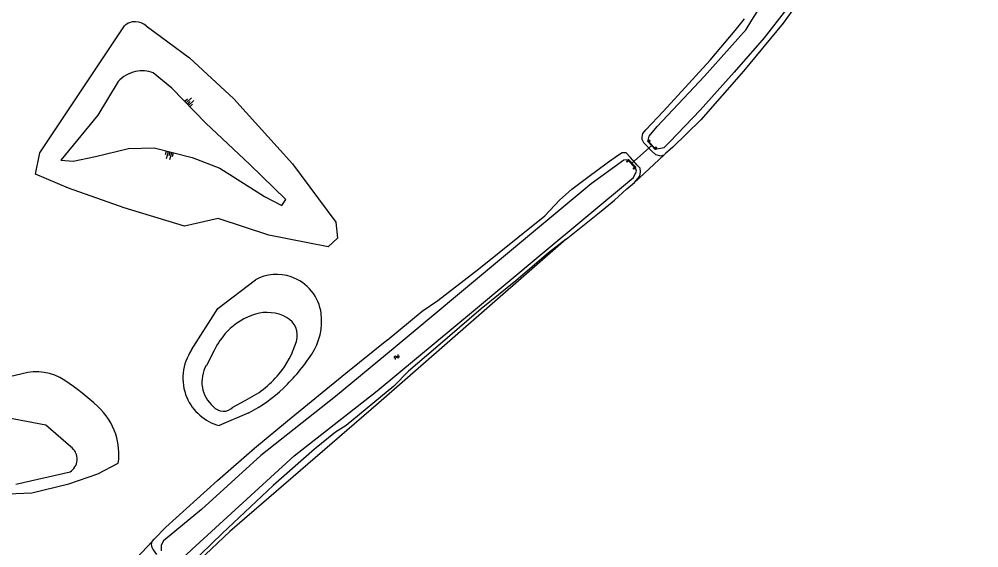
# Model space of a CAD drawing. Extents: x 133000 to 136000, y 400500 to 403500.
# Drawn here: x 135062.9 to 135327, y 402499.8 to 402645.4 of the extents above; entities that cross this region are included whole.
import ezdxf

# ---------------------------------------------------------------- set-up
doc = ezdxf.new("R2010")
doc.units = 0
for name, color, linetype in [('gg-knt-BGT kruinlijn', 7, 'Continuous'), ('gg-knt-bovenkant onderkant talud', 7, 'Continuous'), ('gg-knt-bronhoudergrens', 7, 'Continuous'), ('gg-kntw-bovenkant insteek waterloop', 7, 'Continuous'), ('gg-kntw-waterlijn', 7, 'Continuous'), ('gg-kwrk-duiker nz buis', 7, 'Continuous'), ('gg-kwrk-uitstroombak niveau min 01', 7, 'Continuous'), ('gt-symb-talud symbool', 7, 'Continuous'), ('gt-symb-watersymbool', 7, 'Continuous'), ('gx-grn-maaiveld', 7, 'Continuous')]:
    doc.layers.add(name, color=color, linetype=linetype)

# ---------------------------------------------------------------- blocks, each defined once
blk = doc.blocks.new('gt0-WA')
at = {"layer": 'gt-symb-watersymbool'}
for centre, start, end in [((-0.32, 0.02), 28.0725, 151.9275), ((0.43, 0.42), 208.0725, 331.9275), ((-0.32, -0.43), 28.0725, 151.9275), ((0.43, -0.03), 208.0725, 331.9275)]:
    blk.add_arc(centre, 0.425, start, end, dxfattribs=at)
blk = doc.blocks.new('gt0-TALUD_1')
at = {"layer": 'gt-symb-talud symbool'}
for p, q in [((-1, -1), (-1, 0)), ((0.5, -2), (0.5, 0)), ((-0.5, -2), (-0.5, 0)), ((0, -1), (0, 0)), ((1, -1), (1, 0))]:
    blk.add_line(p, q, dxfattribs=at)

msp = doc.modelspace()

# ---------------------------------------------------------------- linework, layer by layer
at = {"layer": 'gg-knt-BGT kruinlijn'}
msp.add_lwpolyline([(135090.13, 402628.22), (135084.5, 402619.01), (135074.32, 402606.6), (135077.78, 402606.28), (135083.93, 402607.63), (135092.94, 402609.77), (135100.09, 402610), (135110.48, 402607.36), (135118.12, 402604.38), (135130.4, 402596.54), (135135.21, 402594.09), (135136.26, 402595.76), (135126.4, 402605.35), (135114.29, 402616.79), (135104.94, 402626.38), (135099.81, 402630.68)], dxfattribs=at)
for centre, radius, start, end in [((135096.81, 402622.21), 8.98, 102.0837, 138.029), ((135096.8, 402622.23), 8.97, 70.4241, 102.071)]:
    msp.add_arc(centre, radius, start, end, dxfattribs=at)
at = {"layer": 'gg-knt-bovenkant onderkant talud'}
msp.add_lwpolyline([(135097.83, 402643.57), (135109.78, 402634.74), (135122.02, 402623.52), (135138.12, 402605.61), (135150.04, 402589.48), (135150.52, 402585.09), (135147.93, 402582.68), (135142.34, 402583.82), (135131.59, 402585.95), (135117.67, 402590.49), (135108.44, 402588.42), (135091.81, 402593.48), (135076.46, 402598.84), (135067.42, 402602.76), (135068.54, 402608.6), (135091.85, 402643.59)], dxfattribs=at)
for centre, radius, start, end in [((135094.82, 402640.17), 4.54, 88.3279, 130.9494), ((135094.82, 402640.16), 4.55, 48.6012, 88.2923)]:
    msp.add_arc(centre, radius, start, end, dxfattribs=at)
at = {"layer": 'gg-knt-bronhoudergrens'}
msp.add_lwpolyline([(135213.41, 402584.82), (135161.84, 402539.63), (135120.85, 402504.24), (135093.98, 402478.89)], dxfattribs=at)
at = {"layer": 'gg-kntw-bovenkant insteek waterloop'}
for p, q in [((135233.03, 402605.16), (135231.15, 402607.29)), ((135126.1, 402536.98), (135117.95, 402533.47))]:
    msp.add_line(p, q, dxfattribs=at)
for points in [[(135213.41, 402584.82), (135222.63, 402592.15), (135226.75, 402595.55), (135230.18, 402598.64), (135232.28, 402600.44)], [(135110.35, 402554.3), (135117.57, 402565.72), (135127.9, 402573.64)], [(135063.76, 402547.74), (135055.49, 402545.81), (135052.38, 402544.72)], [(135057.69, 402514.55), (135066.42, 402514.94), (135076.59, 402517.41), (135084.53, 402520.13), (135090.18, 402523.14)]]:
    msp.add_lwpolyline(points, dxfattribs=at)
for centre, radius, start, end in [((135133.75, 402562.72), 12.39, 70.9638, 118.1905), ((135133.74, 402562.73), 12.38, 7.27, 70.9104), ((135129.68, 402562.22), 16.47, 326.4408, 7.2575), ((135121.51, 402546.57), 13.57, 145.2959, 203.1588), ((135097.22, 402583.71), 55.41, 313.8721, 326.4746), ((135067.6, 402534.21), 14.07, 56.2107, 105.8411), ((135034.08, 402483.94), 74.49, 47.3397, 56.2849), ((135107.71, 402572.83), 40.29, 297.153, 313.8449), ((135121.51, 402546.57), 13.58, 203.1718, 254.76), ((135072.5, 402525.58), 17.83, 18.0229, 47.4559), ((135072.43, 402525.54), 17.91, 352.3025, 18.0786)]:
    msp.add_arc(centre, radius, start, end, dxfattribs=at)
at = {"layer": 'gg-kntw-waterlijn'}
for p, q in [((135116.53, 402554.18), (135114.41, 402550.05)), ((135121.74, 402538.53), (135125.06, 402540.4)), ((135061.99, 402517.34), (135076.9, 402520.71))]:
    msp.add_line(p, q, dxfattribs=at)
for points in [[(135235.93, 402611.69), (135236.31, 402613.21), (135238.52, 402615.83), (135251.49, 402629.74), (135262.98, 402642.62), (135264.56, 402645.13), (135266.01, 402647.41), (135277.43, 402662.1), (135286.04, 402675.79), (135291.15, 402683.91), (135296.88, 402693.32), (135300.85, 402700.2), (135309.2, 402713.37), (135313.63, 402719.39), (135321.22, 402728.61), (135335.71, 402742.55), (135341.95, 402749.01), (135343.09, 402749.12), (135343.52, 402748.72)], [(135344.4, 402747.9), (135344.63, 402747.68), (135344.94, 402746.33), (135343.55, 402743.9), (135335.5, 402735.75), (135321.79, 402721.52), (135315.77, 402714.43), (135312.09, 402709.37), (135305.43, 402697.59), (135303.88, 402694.48), (135298.53, 402684.87), (135295.31, 402679.92), (135293.49, 402676.08), (135290.56, 402671.51), (135284.65, 402662.58), (135280.04, 402655.59), (135274.12, 402648.22), (135267.97, 402640.29), (135259.72, 402630.84), (135250.31, 402620.36), (135241.95, 402611.65), (135240.34, 402609.97), (135237.96, 402609.53)], [(135105.39, 402495.18), (135107.07, 402496.18), (135110.46, 402499.29), (135138.59, 402525.11), (135161.47, 402543.06), (135187.92, 402565.1), (135206.29, 402580.4), (135232.03, 402601.84), (135232.8, 402603.53), (135232.58, 402604.6), (135230.6, 402606.7), (135229.37, 402606.6), (135220.3, 402600.04), (135194.56, 402578.6), (135166.36, 402555.09), (135149.99, 402541.44), (135129.38, 402525.18), (135113.1, 402510.3), (135102.6, 402501.74), (135101.96, 402500.48), (135101.96, 402498.98)], [(135077.07, 402527.63), (135070.27, 402533.6), (135059.63, 402535.59), (135052.36, 402536.48)]]:
    msp.add_lwpolyline(points, dxfattribs=at)
for centre, radius, start, end in [((135132.9, 402547.38), 17.49, 106.5785, 136.6795), ((135131.15, 402553.3), 11.32, 61.8236, 106.6138), ((135133.83, 402558.31), 5.63, 342.8073, 61.8139), ((135136.12, 402544.35), 21.92, 136.6859, 153.3463), ((135113.75, 402564.53), 26.66, 320.6188, 342.7918), ((135122.15, 402545.53), 8.97, 149.7182, 189.8984), ((135113.79, 402564.5), 26.6, 295.0478, 320.6117), ((135122.15, 402545.52), 8.97, 189.8709, 229.5511), ((135119.11, 402541.07), 3.66, 220.5247, 315.9808), ((135074.67, 402524.23), 4.16, 355.6637, 54.795), ((135074.68, 402524.22), 4.16, 302.353, 355.7143)]:
    msp.add_arc(centre, radius, start, end, dxfattribs=at)
at = {"layer": 'gg-kwrk-duiker nz buis'}
for p, q in [((135231.42, 402605.67), (135237.11, 402610.73)), ((135233.03, 402605.16), (135231.15, 402607.29))]:
    msp.add_line(p, q, dxfattribs=at)
at = {"layer": 'gg-kwrk-uitstroombak niveau min 01'}
msp.add_line((135235.93, 402611.69), (135237.96, 402609.53), dxfattribs=at)
for points in [[(135237.96, 402609.53), (135238.4, 402609.95), (135238.2, 402610.17), (135237.86, 402609.85), (135236.23, 402611.59), (135236.58, 402611.92), (135236.39, 402612.12), (135235.93, 402611.69)], [(135230.04, 402606.24), (135230.61, 402606.79), (135232.64, 402604.69), (135232.07, 402604.14), (135231.87, 402604.34), (135232.23, 402604.69), (135230.57, 402606.41), (135230.21, 402606.06), (135230.04, 402606.24)]]:
    msp.add_lwpolyline(points, dxfattribs=at)
at = {"layer": 'gx-grn-maaiveld'}
for p, q in [((135240.37, 402607.98), (135232.28, 402600.44)), ((135099.48, 402501.49), (135093.87, 402495.59))]:
    msp.add_line(p, q, dxfattribs=at)
for points in [[(135343.99, 402742.81), (135343.88, 402742.6), (135332.31, 402731.18), (135325.48, 402723.79), (135320.38, 402717.66), (135315.64, 402711.14), (135311.21, 402704.18), (135306.85, 402696.52), (135300.71, 402685.91), (135287.28, 402664.52), (135280.38, 402654.3), (135273.22, 402644.37), (135262.29, 402631.14), (135250.51, 402617.7), (135242.84, 402610.19), (135240.84, 402608.38), (135240.37, 402607.98)], [(135240.37, 402607.98), (135239.49, 402607.67), (135238.13, 402608.05), (135237.01, 402609.07), (135234.8, 402611.35), (135234.39, 402612.29), (135234.38, 402612.9), (135234.53, 402613.93), (135235.39, 402614.98), (135240.25, 402620.06), (135253.11, 402634.17), (135260.01, 402642.28), (135262.54, 402645.54)], [(135099.48, 402501.49), (135100.09, 402502.21), (135103.26, 402505.47), (135117.5, 402518.37), (135127.66, 402527.22), (135136.73, 402534.76), (135152.79, 402547.92), (135164.12, 402557.01), (135164.15, 402557.01), (135173.85, 402564.94), (135178.16, 402567.92), (135189.4, 402576.66), (135200.13, 402585.32), (135207.58, 402591.24), (135211.64, 402595.54), (135215.03, 402598.57), (135219.42, 402601.94), (135224.74, 402605.88), (135227.55, 402607.88), (135228.85, 402608.71), (135229.88, 402608.73), (135231.15, 402607.29)], [(135232.28, 402600.44), (135233.69, 402602.18), (135233.96, 402603.34), (135233.83, 402604.34), (135233.03, 402605.16)], [(135213.41, 402584.82), (135208.6, 402581.05), (135199.58, 402573.37), (135190.07, 402565.64), (135177.48, 402554.83), (135170.06, 402548.46), (135166.02, 402544.29), (135152.94, 402533.52), (135149.99, 402531.62), (135144.22, 402527.01), (135132.84, 402516.99), (135118.73, 402503.73), (135109.87, 402495.11), (135106.72, 402492.67), (135106.11, 402492.63), (135105.59, 402492.76), (135104.19, 402494.1)], [(135100.79, 402497.92), (135099.86, 402499.21), (135099.69, 402499.41), (135099.42, 402500.11), (135099.35, 402500.88), (135099.48, 402501.49)]]:
    msp.add_lwpolyline(points, dxfattribs=at)

# ---------------------------------------------------------------- block references
at = {"layer": 'gt-symb-talud symbool'}
for p, xscale, yscale, rotation in [((135109.18, 402622.02), 0.999562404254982, 0.999562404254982, 133.3379561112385), ((135104.44, 402608.84), 1.0001249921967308, 1.0001249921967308, -16.07917237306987)]:
    msp.add_blockref('gt0-TALUD_1', p, dxfattribs=dict(at, xscale=xscale, yscale=yscale, rotation=rotation))
at = {"layer": 'gt-symb-watersymbool', "rotation": 40.53915174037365}
msp.add_blockref('gt0-WA', (135166.77, 402552.32), dxfattribs=at)

doc.saveas('drawing.dxf')
